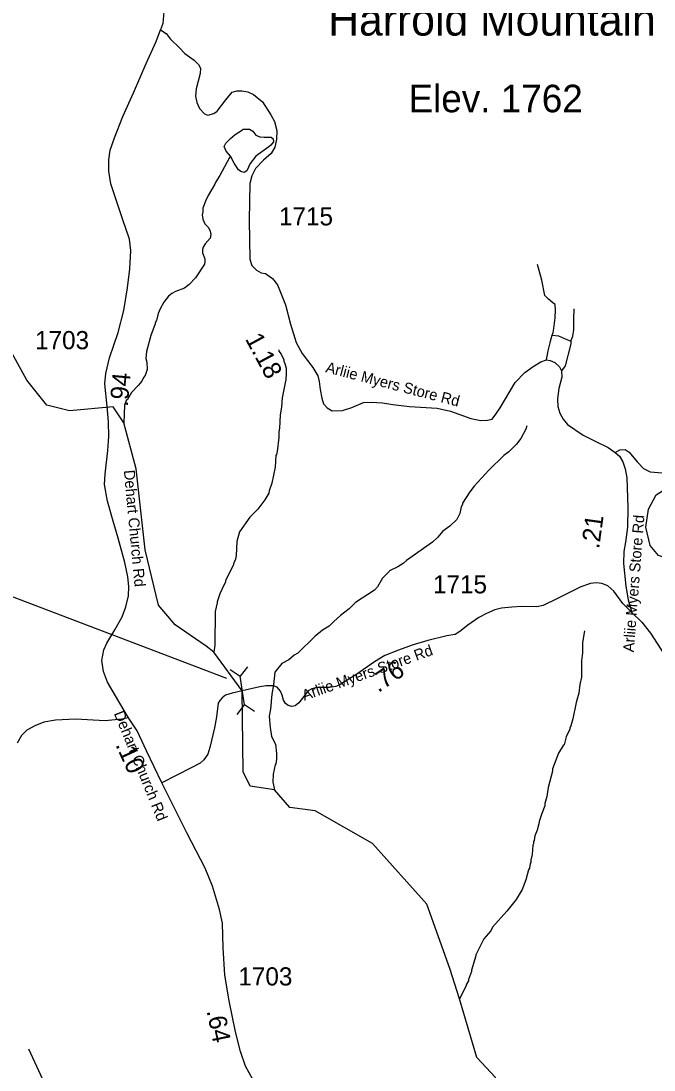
# Model space of a CAD drawing. Extents: x 1248224 to 1454986, y 825081 to 985870.
# Drawn here: x 1361219 to 1365579, y 921416 to 928641 of the extents above; entities that cross this region are included whole.
import ezdxf

# ---------------------------------------------------------------- set-up
doc = ezdxf.new("R2010")
doc.units = 0
for name, color, linetype in [('Exist Geographical Mountain Summit Elevation Number Label', 7, 'Continuous'), ('Exist Geographical Mountain Summit Label', 7, 'Continuous'), ('Exist Hydrographic Creek Single Shore', 7, 'Continuous'), ('Exist Hydrographic Misc Water Feature', 7, 'Continuous'), ('Exist Road Non-System Type 51', 7, 'Continuous'), ('Exist Road Secondary Mileage Hundredths English Label', 7, 'Continuous'), ('Exist Road Secondary Structure Pipe CELL', 7, 'Continuous'), ('Exist Road Secondary Structure Pipe Number Label', 7, 'Continuous'), ('Exist Road Secondary Type 41 Attributed', 7, 'Continuous'), ('Exist Road Secondary Type 51 Attributed', 7, 'Continuous'), ('Exist Road Secondary Type 51 Label', 7, 'Continuous'), ('Exist Road Secondary Type 51 Number Label', 7, 'Continuous')]:
    doc.layers.add(name, color=color, linetype=linetype)

msp = doc.modelspace()

# ---------------------------------------------------------------- linework, layer by layer
at = {"layer": 'Exist Hydrographic Creek Single Shore'}
for points in [[(1362742.8, 924028.8), (1362547.2, 924294), (1362493.8, 924336.1), (1362279.8, 924481.5), (1362166.8, 924618.5), (1362074.8, 924997.8), (1362011.8, 925557.2), (1361927.7, 925874), (1361854.7, 925983.8), (1361553.7, 925957.1), (1361396.8, 925996.3), (1361258.8, 926166.5), (1361129.8, 926402.2), (1361034.7, 926637.2), (1360895.7, 927116), (1360896.7, 927175.1), (1360872.7, 927192.1), (1360725.7, 927753), (1360552.8, 928190)], [(1368288, 921238.7), (1368076, 921436.7), (1367572, 921647.1), (1367170, 921967.1), (1367132, 922125.4), (1367169, 922699.1), (1367113, 922808.6), (1366826.9, 923047.5), (1366720.9, 923177.7), (1366560.9, 923453.3), (1366356.4, 923692.8), (1366341, 923717.1), (1366255, 923978.2), (1365944.9, 924260.2), (1365808.9, 924522.3), (1365815.9, 924857), (1365741.9, 924914.3), (1365609.9, 924959.7), (1365552.9, 925029.7), (1365521.9, 925155.1), (1365541.9, 925279.5), (1365593.9, 925376.9), (1365813.7, 925516.9)], [(1365009.1, 920774.6), (1364981.6, 920832.5), (1364869.9, 920891.6), (1364714.9, 920942.9), (1364621.9, 920987.4), (1364515.9, 921114.3), (1364487.9, 921364.3), (1364357.9, 921501.6), (1364239.1, 921907.1), (1364172.1, 922114.6), (1364013.8, 922559.1), (1363639.8, 922977), (1363244.9, 923201.6), (1363069.9, 923224.8), (1362966.2, 923345.9), (1362797.9, 923371.4), (1362749.8, 923470.8), (1362742.8, 924028.8)]]:
    msp.add_lwpolyline(points, dxfattribs=at)
at = {"layer": 'Exist Hydrographic Misc Water Feature'}
for points in [[(1362661.2, 927710.9), (1362633, 927743.8), (1362617.6, 927776.2), (1362630.2, 927799.9), (1362662.8, 927831.2), (1362693.5, 927858.5), (1362744.1, 927891.4), (1362748.3, 927897.2), (1362792.3, 927896.3), (1362816, 927881.7), (1362837.4, 927855.3), (1362863.1, 927842.7), (1362895, 927839.9), (1362943, 927840.8), (1362956.9, 927830.6), (1362958.4, 927808.5), (1362939.9, 927784.9), (1362925.6, 927773.3), (1362836.2, 927709.3), (1362797.1, 927660.2), (1362774, 927608.7), (1362755.7, 927597.1), (1362733.9, 927603.6), (1362718.2, 927616), (1362687.2, 927662.6), (1362661.2, 927710.9)], [(1362661.2, 927710.9), (1362652.4, 927696.3), (1362589.3, 927576.8), (1362560.4, 927533.6), (1362554, 927517.7), (1362508.3, 927438.7), (1362489.5, 927399.1), (1362472.4, 927351.6), (1362471.9, 927327.6), (1362467.4, 927305.6), (1362470.8, 927275.6), (1362486.1, 927245.2), (1362509.5, 927218.7), (1362521, 927194.5), (1362526.5, 927170.3), (1362522, 927146.4), (1362487.1, 927107.2), (1362474.6, 927083.6), (1362470.3, 927067.7), (1362469.8, 927043.7), (1362484.8, 927003.3), (1362486.4, 926983.3), (1362484, 926967.3), (1362422, 926872.8), (1362377, 926825.7), (1362344.5, 926800.5), (1362283.9, 926777.8), (1362257.6, 926764.4), (1362235.2, 926744.9), (1362202.4, 926705.7), (1362177.4, 926658.3), (1362164.7, 926626.6), (1362151.6, 926578.8), (1362143.2, 926563), (1362143.1, 926555), (1362113.4, 926475.8), (1362082.9, 926364.4), (1362077.9, 926316.6), (1362085.4, 926292.4), (1362088.3, 926240.4), (1362075.4, 926200.6), (1362063, 926184.9), (1362050.5, 926161.2), (1362025.8, 926129.8), (1361980.8, 926082.8), (1361951.8, 926035.4), (1361943.6, 926027.6), (1361930.9, 925996), (1361927.7, 925874)], [(1362995.2, 926375.9), (1362995, 926367.9), (1363010.6, 926347.6), (1363029.7, 926307.2), (1363029.6, 926299.2), (1363037.1, 926283), (1363044.4, 926250.8), (1363045.6, 926210.9), (1363042.7, 926170.9), (1363018.9, 926046), (1363014.3, 925983.6), (1363004.3, 925926.4), (1362999.4, 925835.9), (1362994.9, 925812), (1362994.1, 925772.1), (1362983.9, 925676.3), (1362979.5, 925654.5), (1362975.3, 925648.5), (1362969.7, 925569), (1362947.2, 925457.2), (1362928.1, 925405.6), (1362925.7, 925389.7), (1362898.7, 925342.3), (1362849.3, 925279.4), (1362796.1, 925224.7), (1362723.9, 925122.2), (1362705.4, 925057.2), (1362700.4, 924958.8), (1362695.8, 924934.9), (1362683.1, 924903.2), (1362683, 924895.2), (1362641.3, 924816.2), (1362628.6, 924784.4), (1362628.4, 924776.4), (1362618, 924760.7), (1362588.3, 924695.8), (1362569.4, 924641.8), (1362570.9, 924635), (1362556, 924574.1), (1362555, 924342.2), (1362547.2, 924294)], [(1364703.8, 925853.7), (1364695.3, 925829.9), (1364662, 925766.6), (1364633.1, 925727.2), (1364580, 925674.4), (1364545.4, 925649.2), (1364441.1, 925547.6), (1364340.8, 925437.9), (1364309.9, 925398.5), (1364260.2, 925319.7), (1364260.1, 925311.7), (1364251.7, 925295.9), (1364242.6, 925248.1), (1364221.8, 925208.6), (1364172, 925161.3), (1364124.7, 925128.2), (1364088.5, 925084.3), (1364054.4, 925052.4), (1363873.7, 924924.5), (1363851.2, 924905), (1363814.7, 924881.8), (1363758.1, 924855.1), (1363755.5, 924849.5), (1363709, 924804.2), (1363673.7, 924745), (1363653.2, 924721.5), (1363523.3, 924636.4), (1363478.4, 924591.5), (1363419.4, 924546.8), (1363373, 924504.9), (1363341.8, 924472.1), (1363295.2, 924445.6), (1363242.3, 924402.7), (1363125.7, 924287.4), (1363101.4, 924273.9), (1363064.7, 924242.4), (1363016.2, 924215.9), (1362966.9, 924157), (1362959, 924069.2), (1362947.6, 924005.4), (1362937.4, 923901.7), (1362928.4, 923853.9), (1362934.2, 923774.8), (1362945.3, 923713.9), (1362972.1, 923660.9), (1362978.7, 923596.9), (1362977.9, 923556.9), (1362973.2, 923525), (1362969, 923517.1), (1362955.6, 923453.3), (1362954.4, 923399.4), (1362966.2, 923345.9)], [(1365101.1, 924441), (1365087.4, 924361.3), (1365085.8, 924289.3), (1365080.6, 924233.4), (1365079.3, 924121.9), (1365067.6, 924070.9), (1365060.4, 924011.3), (1365042.4, 923946.4), (1365019.9, 923834.9), (1365006.9, 923787.2), (1364998.6, 923771.5), (1364998.4, 923763.5), (1364975.2, 923712), (1364960, 923656.3), (1364954.3, 923652.1), (1364922.1, 923598.8), (1364880.4, 923490.1), (1364880.1, 923474.1), (1364849.6, 923362.8), (1364840.3, 923299), (1364827.3, 923251.3), (1364826.8, 923235.4), (1364805.7, 923183.9), (1364788.5, 923128.2), (1364789.1, 923121.3), (1364775.3, 923068.5), (1364758.4, 923029), (1364753.6, 922997.1), (1364749.5, 922989.2), (1364749.1, 922973.2), (1364745, 922965.3), (1364739.6, 922901.4), (1364730.8, 922861.5), (1364730.4, 922845.6), (1364726.2, 922837.7), (1364721.5, 922805.8), (1364715.3, 922794), (1364695.8, 922726.4), (1364670.3, 922658.9), (1364629.9, 922591.2), (1364565.1, 922509.4), (1364466.7, 922399.6), (1364456.2, 922375.9), (1364408, 922320.2), (1364352.6, 922210.2), (1364353.1, 922203.5), (1364322.2, 922103), (1364322, 922095), (1364300.9, 922039.4), (1364300.7, 922031.4), (1364288.2, 922007.7), (1364283.8, 921991.8), (1364239.1, 921907.1)], [(1360429.8, 916954.9), (1360601.9, 917207.5), (1361054.8, 918048.7), (1361537.8, 918777.7), (1361662.8, 919152.6), (1361690.8, 919316.3), (1361841.8, 919707.2), (1361835.9, 919854.9), (1361724.8, 920100.2), (1361725.9, 920159.2), (1361701.9, 920176.1), (1361696.9, 920343.7), (1361473.9, 920814.3), (1361399.8, 921249.2), (1361375.8, 921266.1), (1361368.8, 921351.5), (1361273.8, 921560.3)]]:
    msp.add_lwpolyline(points, dxfattribs=at)
at = {"layer": 'Exist Road Non-System Type 51'}
for points in [[(1364839.2, 926306.8), (1364849.7, 926369.9), (1364865, 926424.6), (1364869.4, 926444.3), (1364878.2, 926477.2), (1364884.7, 926494.7), (1364889.1, 926523.2), (1364897.8, 926597.7), (1364900, 926650.2), (1364897.8, 926689.6), (1364882.5, 926700.6), (1364851.9, 926724.7), (1364827.8, 926751), (1364805.9, 926856.1), (1364777.5, 926963.4)], [(1365007.3, 926435.6), (1365020.4, 926470.6), (1365027, 926516.6), (1365027, 926586.7), (1365029.2, 926659)], [(1364878.2, 926477.2), (1364921.9, 926472.8), (1364963.5, 926455.3), (1365007.3, 926435.6), (1365007.3, 926418.1), (1364967.9, 926266.9), (1364941, 926231.8)]]:
    msp.add_lwpolyline(points, dxfattribs=at)
at = {"layer": 'Exist Road Secondary Structure Pipe CELL'}
for p, q in [((1362660.1, 924174.9), (1362728.7, 924127.8)), ((1362779.6, 924193.7), (1362728.7, 924127.8)), ((1362759.6, 923931.8), (1362728.7, 924127.8)), ((1362708.7, 923865.8), (1362759.6, 923931.8)), ((1362828.2, 923884.6), (1362759.6, 923931.8))]:
    msp.add_line(p, q, dxfattribs=at)
at = {"layer": 'Exist Road Secondary Structure Pipe Number Label'}
msp.add_line((1362637.9, 924112.8), (1360053.1, 925095.7), dxfattribs=at)
at = {"layer": 'Exist Road Secondary Type 41 Attributed'}
for points in [[(1362740.2, 928161.2), (1362781, 928153.6), (1362819.9, 928135.6), (1362882.8, 928083.2), (1362939.8, 927994.7), (1362965.2, 927948.2), (1362980.2, 927886.8), (1362978.7, 927825.3), (1362966.7, 927771.3), (1362942.7, 927729.4), (1362890.3, 927682.9), (1362834.9, 927625.9), (1362809.4, 927574.9), (1362795.9, 927522.5), (1362790.1, 927268.5), (1362794.6, 927000.2), (1362809.5, 926957.5), (1362841, 926924.5), (1362872.5, 926906.6), (1362903.9, 926902.1), (1362951.9, 926867.6), (1362986.3, 926824.1), (1363040.2, 926686.2), (1363074.7, 926554.2), (1363115, 926426), (1363155.4, 926351.1), (1363228.8, 926253.6), (1363263.3, 926198.1), (1363273.6, 926158.4), (1363279.5, 926102.9), (1363291.5, 926043), (1363303.5, 926005.5), (1363329, 925977), (1363361.9, 925956), (1363433.9, 925957.5), (1363496.8, 925980), (1363577.7, 926013), (1363631.6, 926016), (1363709.5, 926011.5), (1363781.4, 925999.5), (1363896, 925986.3), (1364086.3, 925974.3), (1364177.7, 925954.9), (1364318.5, 925902.4), (1364387.4, 925890.4), (1364432.3, 925891.9), (1364463.8, 925899.4), (1364489.3, 925932.4), (1364519.2, 925977.3), (1364621.9, 926152.4), (1364689.4, 926219.9), (1364747.8, 926261.8), (1364798.7, 926293.3), (1364839.2, 926306.8), (1364863.1, 926302.3), (1364896.1, 926288.8), (1364929.1, 926258.8), (1364941, 926231.8), (1364944, 926188.4), (1364923.1, 926108.9), (1364915.6, 926039.9), (1364917.1, 925986), (1364930.6, 925939.5), (1364953, 925899), (1364984.5, 925863), (1365092.4, 925788.1), (1365178.5, 925745.2), (1365263.9, 925704.7), (1365311.8, 925670.2)], [(1365311.8, 925670.2), (1365341.7, 925643), (1365364.6, 925604.1), (1365380.4, 925556.7), (1365391.9, 925494.9), (1365399.1, 925290.8), (1365396.2, 925155.7), (1365381.9, 925052.2), (1365370.5, 924986.8), (1365369, 924904.9), (1365384.8, 924749.6), (1365402, 924655.5), (1365426.4, 924567.8)], [(1361959.7, 923841.9), (1361914.6, 923831.8), (1361798.2, 923821.9), (1361594.2, 923831.9), (1361457.1, 923825.2), (1361376.9, 923811.8), (1361313.4, 923786.7), (1361258.2, 923756.6), (1361221.4, 923719.8), (1361193.2, 923667.1)]]:
    msp.add_lwpolyline(points, dxfattribs=at)
at = {"layer": 'Exist Road Secondary Type 51 Attributed'}
for points in [[(1362204.4, 928734.9), (1362195.2, 928623.7), (1362180.7, 928579.2)], [(1361959.7, 923841.9), (1361893.1, 923953.3), (1361815.5, 924088.1), (1361788.1, 924161.2), (1361776.7, 924236.6), (1361790.4, 924309.7), (1361810.9, 924355.4), (1361865.7, 924446.8), (1361915.9, 924538.2), (1361941, 924606.8), (1361959.3, 924682.2), (1361961.6, 924747.1), (1361954.7, 924813.3), (1361934.2, 924911.6), (1361888.5, 925078.4), (1361854.2, 925197.2), (1361815.4, 925334.3), (1361794.9, 925448.5), (1361799.5, 925519.7), (1361817.8, 925681.9), (1361824.7, 925780.2), (1361822.4, 925880.7), (1361813.2, 925985.8), (1361797.3, 926141.2), (1361804.1, 926214.3), (1361829.2, 926321.7), (1361888.6, 926495.3), (1361927.3, 926647), (1361952.5, 926802.4), (1361968.4, 926934.9), (1361975.3, 927060.5), (1361966.2, 927138.2), (1361920.5, 927270.7), (1361838.4, 927520.3), (1361824.7, 927607.1), (1361824.7, 927684.8), (1361833.8, 927751.1), (1361863.5, 927835.6), (1361920.6, 927984.1), (1361993.6, 928146.3), (1362080.2, 928348.5), (1362151, 928499.3), (1362180.7, 928579.2)], [(1362180.7, 928579.2), (1362219.8, 928555.4), (1362249, 928514.9), (1362309.7, 928456.4), (1362347.9, 928418.2), (1362410.8, 928371), (1362442.3, 928341.7), (1362455.8, 928317), (1362453.5, 928278.8), (1362440.1, 928227.1), (1362426.6, 928173.1), (1362422.1, 928123.6), (1362431.1, 928078.6), (1362449, 928038.2), (1362482.7, 928002.2), (1362505.2, 927993.2), (1362547.9, 928004.4), (1362570.4, 928020.2), (1362628.8, 928098.9), (1362673.8, 928150.6), (1362705.2, 928159.6), (1362740.2, 928161.2)], [(1365311.8, 925670.2), (1365344.5, 925687), (1365381.7, 925689.1), (1365408.6, 925670.5), (1365462.3, 925604.3), (1365507.7, 925558.8), (1365553.2, 925536.1), (1365662.7, 925527.8), (1365813.7, 925516.9)], [(1365426.4, 924567.8), (1365363.6, 924629.6), (1365301.9, 924714.4), (1365260.2, 924751.8), (1365220, 924767.6), (1365184.1, 924771.9), (1365141, 924767.6), (1365074.9, 924744.6), (1364915.5, 924664.1), (1364816.4, 924615.2), (1364773.3, 924605.2), (1364666.4, 924608.5), (1364598.9, 924604.1), (1364528.5, 924597), (1364484, 924585.5), (1364426.5, 924559.6), (1364373.4, 924533.7), (1364297.3, 924480.5), (1364242.7, 924436), (1364209.7, 924415.8), (1364152.8, 924406), (1364022.1, 924374.4), (1363914.4, 924341.3), (1363819.6, 924308.3), (1363726.2, 924270.9), (1363654.4, 924227.8), (1363531.5, 924143.5), (1363410.9, 924067.3), (1363386.5, 924057.2), (1363343.4, 924051.5), (1363257.2, 924051.5), (1363221.3, 924041.4), (1363196.9, 924028.5), (1363132.2, 923945.1), (1363106.4, 923923.6), (1363084.8, 923919.2), (1363059, 923927.9), (1363040.3, 923940.8), (1363027.4, 923962.4), (1363018.8, 923996.9), (1363007.3, 924025.6), (1362983.1, 924052), (1362958.2, 924062.6), (1362906.6, 924063.2), (1362863.9, 924054.9), (1362742.8, 924028.8)], [(1365426.4, 924567.8), (1365494.5, 924500.9), (1365554.9, 924425.5), (1365647.5, 924283.2), (1365806.9, 924011.5), (1365966.4, 923757.1), (1366157.8, 923451.6), (1366295.7, 923240.3), (1366344.7, 923176.6), (1366409.4, 923124.9), (1366590.3, 922973.9), (1366652.8, 922889.9), (1366732.5, 922779.9), (1366766.4, 922722.7), (1366841.8, 922567.5), (1366949.6, 922282.9), (1366992.6, 922149.9), (1367028.5, 922059.7)], [(1362742.8, 924028.8), (1362673.4, 924012.2), (1362627.1, 923997.9), (1362603.7, 923979.6), (1362587.9, 923960.9), (1362578.2, 923943.1), (1362566.7, 923849.6), (1362550.9, 923773.4), (1362520.8, 923636.9), (1362506.4, 923592.3), (1362479.1, 923553.5), (1362453.3, 923530.5), (1362395.8, 923500.3), (1362288.1, 923444.3), (1362188.1, 923393.4)], [(1362188.1, 923393.4), (1362083.2, 923614.1), (1362019.2, 923753.4), (1361959.7, 923841.9)], [(1363226.2, 920207.2), (1363189.7, 920359.3), (1363146.3, 920567.2), (1363093.8, 920813.9), (1363066.4, 920930.5), (1363025.3, 921033.3), (1362993.4, 921097.3), (1362913.5, 921211.5), (1362815.6, 921350.2), (1362765.4, 921443.9), (1362731.1, 921544.5), (1362697.1, 921679.9), (1362653.7, 921892.4), (1362624, 922070.6), (1362612.6, 922258), (1362608, 922428.2), (1362585.2, 922521.9), (1362537.3, 922681.8), (1362487, 922807.5), (1362361.5, 923049.7), (1362188.1, 923393.4)]]:
    msp.add_lwpolyline(points, dxfattribs=at)

# ---------------------------------------------------------------- texts
at = {"layer": 'Exist Geographical Mountain Summit Elevation Number Label'}
msp.add_text('Elev. 1762', height=190, dxfattribs=at).set_placement((1363888.1, 928012.3))
at = {"layer": 'Exist Geographical Mountain Summit Label'}
msp.add_text('Harrold Mountain', height=220, dxfattribs=at).set_placement((1363334.8, 928540.6))
at = {"layer": 'Exist Road Secondary Mileage Hundredths English Label'}
for s, rotation, p in [('1.18', 298.3512, (1362760.6, 926451.4)), ('.94', 84.64804, (1361953.5, 925981.7)), ('.21', 82.09901, (1365200.6, 925001.4)), ('.76', 34.45364, (1363680.3, 924012.1)), ('.10', 294.63924, (1361867.3, 923656.2)), ('.64', 281.53801, (1362497.1, 921823.5))]:
    msp.add_text(s, height=125, rotation=rotation, dxfattribs=at).set_placement(p)
at = {"layer": 'Exist Road Secondary Type 51 Label'}
for s, rotation, p in [('Arliie Myers Store Rd', 345.42485, (1363312.4, 926223)), ('Dehart Church Rd', 275.31264, (1361927.1, 925545.8)), ('Arliie Myers Store Rd', 85.55267, (1365440.1, 924292)), ('Arliie Myers Store Rd', 19.61457, (1363170.4, 923958.9)), ('Dehart Church Rd', 292.09994, (1361857.5, 923872.5))]:
    msp.add_text(s, height=75, rotation=rotation, dxfattribs=at).set_placement(p)
at = {"layer": 'Exist Road Secondary Type 51 Number Label'}
for s, p in [('1715', (1362996.4, 927233)), ('1703', (1361315.9, 926380.6)), ('1715', (1364057, 924699.1)), ('1703', (1362716.4, 921998.6))]:
    msp.add_text(s, height=125, dxfattribs=at).set_placement(p)

doc.saveas('drawing.dxf')
